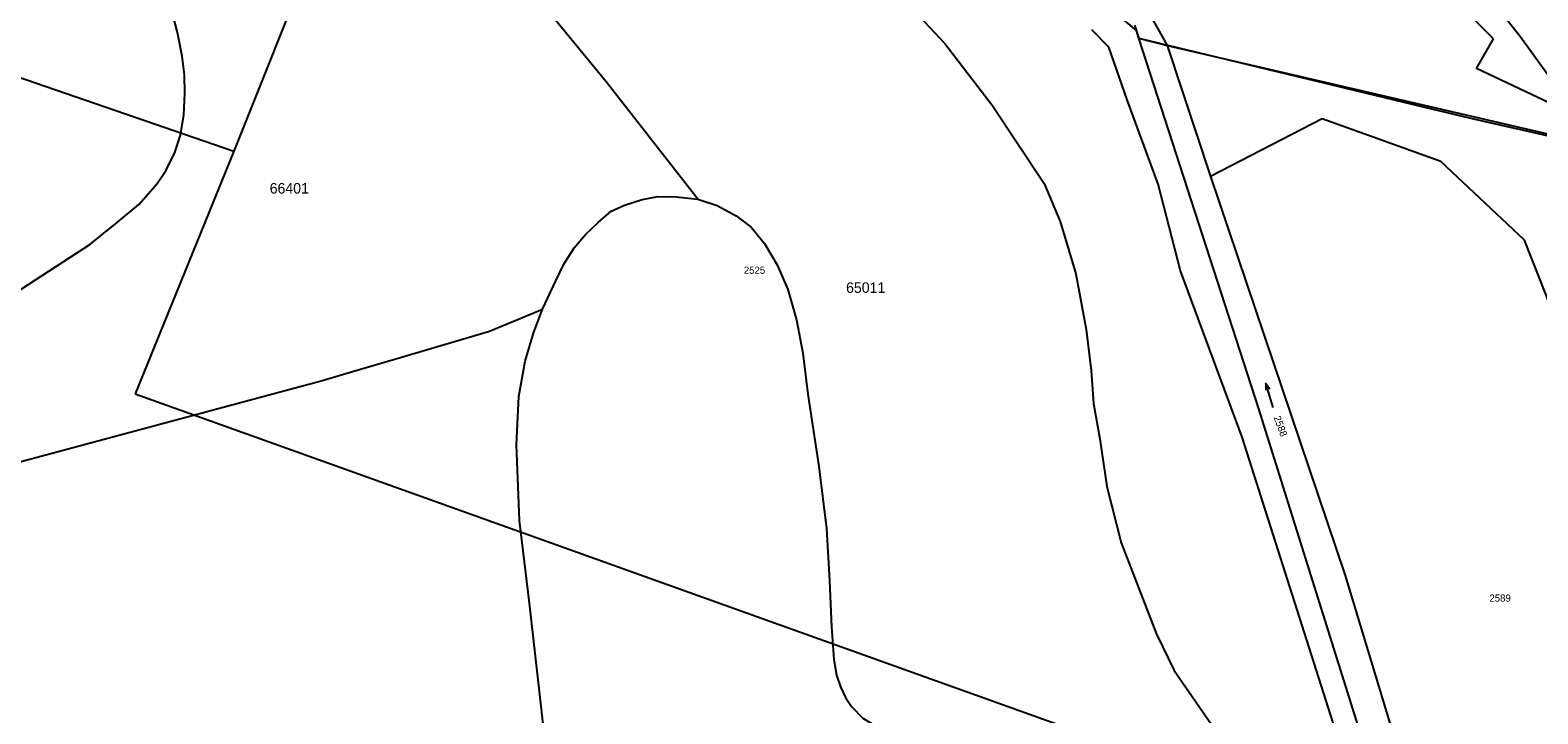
# Model space of a CAD drawing. Extents: x -546762 to -540209, y -1046851 to -1035694.
# Drawn here: x -542465 to -542107.3, y -1040164.6 to -1040002.5 of the extents above; entities that cross this region are included whole.
import ezdxf

# ---------------------------------------------------------------- set-up
doc = ezdxf.new("R2010")
doc.units = 0
for name, color, linetype in [('Vrstva 1', 7, 'Continuous'), ('Vrstva 18', 7, 'Continuous'), ('Vrstva 25', 7, 'Continuous'), ('Vrstva 52', 7, 'Continuous'), ('Vrstva 53', 7, 'Continuous')]:
    doc.layers.add(name, color=color, linetype=linetype)

msp = doc.modelspace()

# ---------------------------------------------------------------- linework, layer by layer
at = {"layer": 'Vrstva 1'}
for points in [[(-542557.72, -1039982.5), (-542416.72, -1040031.16)], [(-542397.78, -1039983.83), (-542416.72, -1040031.16)], [(-542213.85, -1039993.06), (-542202.62, -1040002.56)], [(-542117.81, -1040004.51), (-542131.51, -1039990.77)], [(-542120.74, -1039992.2), (-542111.54, -1040003.8)], [(-542198.67, -1040000.04), (-542195.21, -1040006.11)], [(-542209.09, -1040006.46), (-542213.14, -1040002.36)], [(-542202.62, -1040002.56), (-542202.03, -1040004.39)], [(-542202.03, -1040004.39), (-542195.21, -1040006.11)], [(-542202.03, -1040004.39), (-542173.53, -1040092.26)], [(-542111.54, -1040003.8), (-542103.45, -1040014.93)], [(-542204.76, -1040019.02), (-542209.09, -1040006.46)], [(-542195.21, -1040006.11), (-542184.94, -1040037.2)], [(-542195.21, -1040006.11), (-542101.18, -1040027.9)], [(-542121.81, -1040011.53), (-542117.81, -1040004.51)], [(-542104.45, -1040019.78), (-542121.81, -1040011.53)], [(-542197.41, -1040038.99), (-542204.76, -1040019.02)], [(-542158.42, -1040023.51), (-542184.94, -1040037.2)], [(-542130.33, -1040033.62), (-542158.42, -1040023.51)], [(-542416.72, -1040031.16), (-542440.15, -1040088.73)], [(-542110.45, -1040052.23), (-542130.33, -1040033.62)], [(-542192.04, -1040059.57), (-542197.41, -1040038.99)], [(-542184.94, -1040037.2), (-542153.11, -1040131.57)], [(-542088.75, -1040107.13), (-542110.45, -1040052.23)], [(-542177.46, -1040098.97), (-542192.04, -1040059.57)], [(-542440.15, -1040088.73), (-542293.73, -1040141.14)], [(-542173.53, -1040092.26), (-542141.38, -1040194.96)], [(-542147.31, -1040193.55), (-542177.46, -1040098.97)], [(-542153.11, -1040131.57), (-542133.34, -1040196.85)], [(-542293.73, -1040141.14), (-542147.31, -1040193.55)]]:
    msp.add_lwpolyline(points, dxfattribs=at)
at = {"layer": 'Vrstva 25'}
for points in [[(-542170.05, -1040091.97), (-542171.79, -1040086.23), (-542171.83, -1040087.81)], [(-542171.79, -1040086.23), (-542170.87, -1040087.52)]]:
    msp.add_lwpolyline(points, dxfattribs=at)
at = {"layer": 'Vrstva 52'}
for points in [[(-542439.25, -1040043.78), (-542436.44, -1040040.59), (-542434.9, -1040038.83), (-542432.76, -1040035.67), (-542430.71, -1040031.49), (-542429.35, -1040027.39), (-542428.58, -1040022.52), (-542428.32, -1040017.48), (-542428.41, -1040013.04), (-542429.01, -1040008.6), (-542430.12, -1040003.05), (-542431.48, -1039997.58), (-542433.15, -1039992.51), (-542435.84, -1039985.63), (-542439.43, -1039978.31), (-542442.8, -1039972.06), (-542444.95, -1039968.08), (-542452.16, -1039955.34), (-542465.49, -1039930.76)], [(-542306.59, -1040042.52), (-542328.37, -1040014.72), (-542340.77, -1039999.63), (-542355.7, -1039983.63), (-542370.35, -1039970.31)], [(-542256.37, -1039996.66), (-542247.99, -1040005.62), (-542236.75, -1040020.27), (-542224.46, -1040038.84), (-542220.62, -1040047.88), (-542216.88, -1040060.28), (-542214.49, -1040073.43), (-542213.3, -1040083.15), (-542212.7, -1040090.99), (-542211.21, -1040099.36), (-542209.53, -1040110.68), (-542206.13, -1040124.02), (-542197.76, -1040145.73), (-542193.58, -1040154.35)], [(-542104.36, -1040027.66), (-542111.35, -1040026.08), (-542121.12, -1040023.88), (-542125.49, -1040022.89), (-542134.38, -1040020.74), (-542194.7, -1040006.17), (-542201.89, -1040004.43), (-542202.94, -1040001.27)], [(-542486.46, -1040076.42), (-542450.86, -1040053.26), (-542444.8, -1040048.4), (-542439.25, -1040043.78)], [(-542343.48, -1040068.62), (-542340.31, -1040061.9), (-542338.43, -1040057.97), (-542335.96, -1040054.05), (-542333.23, -1040050.89), (-542330.24, -1040048.07), (-542327.17, -1040045.42), (-542324.01, -1040043.97), (-542319.82, -1040042.6), (-542316.07, -1040041.92), (-542311.72, -1040042.01), (-542306.59, -1040042.52)], [(-542306.59, -1040042.52), (-542301.99, -1040044.05), (-542297.55, -1040046.53), (-542293.96, -1040049.18), (-542290.8, -1040053.02), (-542287.82, -1040058.15), (-542285.26, -1040063.95), (-542283.21, -1040071.13), (-542281.67, -1040079.07), (-542280.48, -1040088.8), (-542277.92, -1040105.93), (-542276.09, -1040120.65), (-542275.35, -1040133.05), (-542274.9, -1040143.96), (-542274.3, -1040151.74), (-542273.72, -1040155.47), (-542272.79, -1040158.2), (-542271.59, -1040160.77), (-542270.14, -1040162.9), (-542267.49, -1040165.63), (-542264.08, -1040167.68), (-542259.9, -1040168.71)], [(-542477.31, -1040107.43), (-542396.02, -1040085.62), (-542391.45, -1040084.27), (-542385.31, -1040082.46), (-542378.25, -1040080.39), (-542356.03, -1040073.85), (-542343.48, -1040068.62)], [(-542314.13, -1040275.05), (-542318.57, -1040264.85), (-542321.97, -1040254.12), (-542328.54, -1040234.05), (-542336.12, -1040209.99), (-542337.84, -1040202.05), (-542339.46, -1040194.53), (-542340.3, -1040190.64), (-542343.18, -1040168.41), (-542346.54, -1040138.33), (-542348.93, -1040118.75), (-542349.67, -1040100.82), (-542349.08, -1040089.31), (-542347.58, -1040080.94), (-542345.64, -1040074.36), (-542343.48, -1040068.62)], [(-542193.58, -1040154.35), (-542184.17, -1040167.95), (-542178.42, -1040176.84), (-542174.5, -1040186.25), (-542172.15, -1040197.76), (-542170.06, -1040215.81), (-542167.92, -1040233.67), (-542167.01, -1040241.32), (-542166.46, -1040245.88), (-542165, -1040268.34)]]:
    msp.add_lwpolyline(points, dxfattribs=at)

# ---------------------------------------------------------------- texts
at = {"layer": 'Vrstva 18'}
for s, p in [('2525', (-542295.69, -1040060.25)), ('2589', (-542118.76, -1040138.01))]:
    msp.add_text(s, height=1.7, dxfattribs=at).set_placement(p)
msp.add_text('2588', height=1.7, rotation=290.2031, dxfattribs=at).set_placement((-542170, -1040094.31))
at = {"layer": 'Vrstva 53'}
for s, p in [('66401', (-542408.2, -1040041.21)), ('65011', (-542271.43, -1040064.77))]:
    msp.add_text(s, height=2.5, dxfattribs=at).set_placement(p)

doc.saveas('drawing.dxf')
